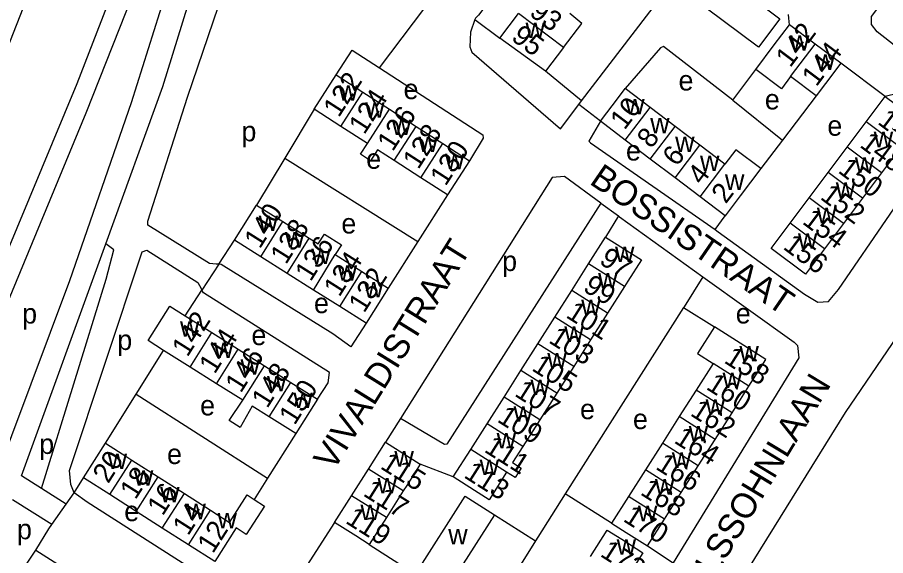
# Model space of a CAD drawing. Extents: x 159045 to 160918, y 380454 to 382516.
# Drawn here: x 159266.8 to 159439.6, y 381806.2 to 381913.4 of the extents above; entities that cross this region are included whole.
import ezdxf

# ---------------------------------------------------------------- set-up
doc = ezdxf.new("R2010")
doc.units = 0
for name, color, linetype in [('BLT_Basislijn', 7, 'Continuous'), ('BLT_Bebouwing', 7, 'Continuous'), ('BLT_Centroide', 7, 'Continuous'), ('BLT_Huisnummer', 7, 'Continuous'), ('BLT_Huisnummer_ tussenligend', 7, 'Continuous'), ('BLT_Onderverdeling_panden', 7, 'Continuous'), ('BLT_Straatnaam', 7, 'Continuous'), ('BLT_Waternaam_spoorwegen', 7, 'Continuous')]:
    doc.layers.add(name, color=color, linetype=linetype)

msp = doc.modelspace()

# ---------------------------------------------------------------- linework, layer by layer
at = {"layer": 'BLT_Basislijn'}
for p, q in [((159379.14, 381896.71), (159397.14, 381920.33)), ((159267.91, 381915.14), (159234.6, 381830.25)), ((159338.92, 381903.34), (159347.9, 381915.28)), ((159357.91, 381912.95), (159362.88, 381909.25)), ((159439.54, 381897.61), (159430.69, 381904.21)), ((159379.14, 381896.71), (159371.96, 381902.65)), ((159409.2, 381896.89), (159413.81, 381902.99)), ((159425.83, 381897.74), (159419.13, 381888.93)), ((159378.6, 381895.99), (159379.14, 381896.71)), ((159382.87, 381892.67), (159378.6, 381895.99)), ((159409.2, 381896.89), (159419.13, 381888.93)), ((159325.92, 381895.07), (159320.07, 381885.34)), ((159419.13, 381888.93), (159414.79, 381883.24)), ((159320.07, 381885.34), (159314.45, 381875.99)), ((159320.07, 381885.34), (159346.53, 381868.73)), ((159352.41, 381878.01), (159346.53, 381868.73)), ((159382.98, 381876.38), (159386.46, 381873.83)), ((159386.46, 381873.83), (159383.9, 381869.58)), ((159405.72, 381871.1), (159407.68, 381873.87)), ((159267.64, 381822.09), (159284.45, 381868.28)), ((159306.91, 381864.2), (159310.03, 381868.99)), ((159346.53, 381868.73), (159340.65, 381859.46)), ((159306.91, 381864.2), (159303.55, 381859.06)), ((159300.21, 381853.93), (159303.55, 381859.06)), ((159399.42, 381855.57), (159375.87, 381818.49)), ((159399.42, 381855.57), (159405.57, 381851.71)), ((159290.49, 381838.31), (159295.95, 381847.05)), ((159284.4, 381828.55), (159290.49, 381838.31)), ((159290.49, 381838.31), (159316.63, 381821.6)), ((159343.07, 381833.47), (159340.11, 381828.76)), ((159322.24, 381830.48), (159316.63, 381821.6)), ((159353.6, 381821.84), (159347.01, 381824.38)), ((159271.65, 381819.56), (159267.64, 381822.09)), ((159278.12, 381818.66), (159280.01, 381821.66)), ((159316.63, 381821.6), (159313.96, 381817.37)), ((159276.57, 381816.45), (159271.65, 381819.56)), ((159276.57, 381816.45), (159278.12, 381818.66)), ((159280.74, 381816.8), (159278.12, 381818.66)), ((159385.1, 381812.66), (159375.87, 381818.49)), ((159273.7, 381812.35), (159265.89, 381817.28)), ((159273.7, 381812.35), (159276.57, 381816.45)), ((159304.59, 381801.6), (159280.74, 381816.8)), ((159361.79, 381814.31), (159369.98, 381809.16)), ((159329.98, 381812.77), (159323.82, 381803.27)), ((159270.5, 381807.26), (159273.12, 381811.53)), ((159273.12, 381811.53), (159273.7, 381812.35)), ((159336.87, 381808.4), (159346.05, 381802.46)), ((159392.25, 381808.13), (159397.33, 381804.76)), ((159263.87, 381797.21), (159270.5, 381807.26)), ((159270.5, 381807.26), (159284.49, 381798.47))]:
    msp.add_line(p, q, dxfattribs=at)
for points in [[(159218.96, 381756.51), (159278.75, 381900.16), (159305.63, 381969.71), (159325.69, 382025.34), (159328.78, 382034.66)], [(159228.53, 381768.8), (159280.55, 381894.35), (159301.76, 381948.05), (159302.55, 381948.37), (159303.24, 381948.24), (159305.34, 381946.67)], [(159284.45, 381868.28), (159295.77, 381899.59), (159310.58, 381947.54)], [(159239.72, 381764.18), (159261.82, 381819.83), (159277.26, 381860.99), (159289.55, 381896.38), (159305.34, 381946.67)], [(159380.97, 381943.63), (159358.58, 381913.8), (159357.99, 381913.2), (159357.91, 381912.95)], [(159306.91, 381864.2), (159306.4, 381864.24), (159305.05, 381864.34), (159292.82, 381871.98), (159292.81, 381872.77), (159300.7, 381897.45), (159315.1, 381939.82), (159347.9, 381915.28)], [(159502.97, 381935.96), (159489.03, 381918.13), (159477.2, 381901.74), (159431.57, 381834.71), (159406.92, 381794.94), (159403.57, 381788.28), (159398.17, 381779.46), (159394.2, 381769.35), (159393.17, 381763.14)], [(159442.89, 381906.63), (159437.96, 381910.51), (159436.85, 381911.92), (159436.82, 381913.53), (159440.1, 381917.9), (159442.42, 381918.17), (159448.73, 381913.49)], [(159357.91, 381912.95), (159357.05, 381910.4), (159356.92, 381907.47), (159357.31, 381906.42), (159374.94, 381891.19), (159378.6, 381895.99)], [(159420.49, 381911.89), (159420.36, 381913.2), (159420.29, 381913.95)], [(159330.31, 381901.89), (159333.45, 381906.86), (159338.92, 381903.34)], [(159409.2, 381896.89), (159395.41, 381907.54), (159394.84, 381907.31), (159387.8, 381899.18)], [(159338.92, 381903.34), (159359.45, 381890), (159359.53, 381889.31), (159356.8, 381884.82)], [(159450.81, 381889.15), (159456.01, 381896.75), (159455.9, 381897.52), (159455.3, 381898.49), (159454.33, 381899.24), (159452.83, 381899.91), (159451.34, 381900.21), (159449.94, 381900.09), (159447.45, 381899.55), (159439.54, 381897.61)], [(159382.87, 381892.67), (159380.59, 381888.73), (159380.92, 381888.35), (159405.72, 381871.1)], [(159405.72, 381871.1), (159406.33, 381870.68), (159423.49, 381858.24), (159426.14, 381856.65), (159428.26, 381856.8), (159430.29, 381859.16), (159450.81, 381889.15)], [(159382.98, 381876.38), (159375.76, 381881.65), (159373.27, 381881.46), (159343.07, 381833.47)], [(159382.98, 381876.38), (159352.29, 381828.35), (159351.84, 381828.31), (159343.07, 381833.47)], [(159386.46, 381873.83), (159386.69, 381873.66), (159403.29, 381861.72)], [(159271.65, 381819.56), (159284.52, 381861.26), (159286.07, 381867.05), (159284.45, 381868.28)], [(159278.12, 381818.66), (159277.47, 381820.32), (159277.24, 381823.13), (159291.7, 381866.67), (159292.59, 381866.99), (159302.73, 381860.55), (159303.39, 381859.36), (159303.55, 381859.06)], [(159336.24, 381852.46), (159333.21, 381847.74), (159329.63, 381850.37), (159307.42, 381864.16), (159306.91, 381864.2)], [(159403.29, 381861.72), (159421.46, 381848.7), (159422.11, 381847.99), (159422.38, 381845.57), (159397.33, 381804.76)], [(159403.29, 381861.72), (159399.52, 381855.74), (159399.42, 381855.57)], [(159326.55, 381837.33), (159328.72, 381840.62), (159328.98, 381842.65), (159303.87, 381858.5), (159303.55, 381859.06)], [(159375.87, 381818.49), (159370.42, 381809.87), (159369.98, 381809.16)], [(159369.98, 381809.16), (159351.6, 381779.65)]]:
    msp.add_lwpolyline(points, dxfattribs=at)
at = {"layer": 'BLT_Bebouwing'}
for p, q in [((159362.88, 381909.25), (159366.59, 381914.15)), ((159425.59, 381908.05), (159420.49, 381911.89)), ((159371.96, 381902.65), (159362.88, 381909.25)), ((159430.69, 381904.21), (159425.59, 381908.05)), ((159325.92, 381895.07), (159330.31, 381901.89)), ((159330.31, 381901.89), (159335.6, 381898.47)), ((159425.83, 381897.74), (159420.73, 381901.58)), ((159392.76, 381895.42), (159387.8, 381899.18)), ((159335.6, 381898.47), (159340.9, 381895.06)), ((159435.76, 381892.57), (159439.54, 381897.61)), ((159439.54, 381897.61), (159446.35, 381892.51)), ((159331.21, 381891.66), (159325.92, 381895.07)), ((159340.9, 381895.06), (159346.2, 381891.65)), ((159397.73, 381891.66), (159392.76, 381895.42)), ((159387.83, 381888.91), (159382.87, 381892.67)), ((159431.99, 381887.52), (159435.76, 381892.57)), ((159336.51, 381888.24), (159331.21, 381891.66)), ((159346.2, 381891.65), (159351.5, 381888.23)), ((159402.69, 381887.9), (159397.73, 381891.66)), ((159392.8, 381885.15), (159387.83, 381888.91)), ((159351.5, 381888.23), (159356.8, 381884.82)), ((159407.65, 381884.14), (159402.69, 381887.9)), ((159428.21, 381882.48), (159431.99, 381887.52)), ((159442.57, 381887.47), (159438.8, 381882.43)), ((159397.76, 381881.39), (159392.8, 381885.15)), ((159347.11, 381881.42), (159341.81, 381884.83)), ((159356.8, 381884.82), (159352.41, 381878.01)), ((159424.43, 381877.43), (159428.21, 381882.48)), ((159438.8, 381882.43), (159435.02, 381877.38)), ((159352.41, 381878.01), (159347.11, 381881.42)), ((159402.72, 381877.63), (159397.76, 381881.39)), ((159407.68, 381873.87), (159402.72, 381877.63)), ((159420.65, 381872.39), (159424.43, 381877.43)), ((159435.02, 381877.38), (159431.24, 381872.33)), ((159310.03, 381868.99), (159314.45, 381875.99)), ((159314.45, 381875.99), (159319.69, 381872.68)), ((159319.69, 381872.68), (159324.93, 381869.37)), ((159431.24, 381872.33), (159427.47, 381867.29)), ((159380.53, 381864.28), (159383.9, 381869.58)), ((159315.27, 381865.68), (159310.03, 381868.99)), ((159320.52, 381862.38), (159315.27, 381865.68)), ((159330.11, 381866.11), (159335.41, 381862.76)), ((159335.41, 381862.76), (159340.65, 381859.46)), ((159377.17, 381858.98), (159380.53, 381864.28)), ((159325.76, 381859.07), (159320.52, 381862.38)), ((159340.65, 381859.46), (159336.24, 381852.46)), ((159387.67, 381859.76), (159384.3, 381854.45)), ((159331, 381855.77), (159325.76, 381859.07)), ((159373.8, 381853.67), (159377.17, 381858.98)), ((159336.24, 381852.46), (159331, 381855.77)), ((159384.3, 381854.45), (159380.93, 381849.15)), ((159300.21, 381853.93), (159305.52, 381850.58)), ((159370.43, 381848.37), (159373.8, 381853.67)), ((159305.52, 381850.58), (159310.78, 381847.27)), ((159380.93, 381849.15), (159377.56, 381843.84)), ((159310.78, 381847.27), (159316.04, 381843.96)), ((159367.07, 381843.06), (159370.43, 381848.37)), ((159301.21, 381843.74), (159295.95, 381847.05)), ((159306.46, 381840.42), (159301.21, 381843.74)), ((159316.04, 381843.96), (159321.29, 381840.64)), ((159377.56, 381843.84), (159374.2, 381838.54)), ((159405.29, 381844.46), (159401.92, 381839.16)), ((159363.7, 381837.76), (159367.07, 381843.06)), ((159311.72, 381837.11), (159306.46, 381840.42)), ((159321.29, 381840.64), (159326.55, 381837.33)), ((159374.2, 381838.54), (159370.83, 381833.23)), ((159401.92, 381839.16), (159398.56, 381833.86)), ((159409.07, 381834.63), (159412.43, 381839.93)), ((159326.55, 381837.33), (159322.24, 381830.48)), ((159360.33, 381832.45), (159363.7, 381837.76)), ((159322.24, 381830.48), (159316.98, 381833.8)), ((159398.56, 381833.86), (159395.2, 381828.56)), ((159405.7, 381829.33), (159409.07, 381834.63)), ((159357.08, 381827.33), (159360.33, 381832.45)), ((159370.83, 381833.23), (159367.46, 381827.93)), ((159280.01, 381821.66), (159284.4, 381828.55)), ((159336.73, 381823.43), (159340.11, 381828.76)), ((159340.11, 381828.76), (159347.01, 381824.38)), ((159395.2, 381828.56), (159391.83, 381823.26)), ((159402.34, 381824.03), (159405.7, 381829.33)), ((159353.6, 381821.84), (159357.08, 381827.33)), ((159289.62, 381825.22), (159294.84, 381821.89)), ((159333.37, 381818.12), (159336.73, 381823.43)), ((159391.83, 381823.26), (159388.47, 381817.96)), ((159398.97, 381818.73), (159402.34, 381824.03)), ((159285.23, 381818.33), (159280.01, 381821.66)), ((159294.84, 381821.89), (159300.07, 381818.56)), ((159290.45, 381815), (159285.23, 381818.33)), ((159300.07, 381818.56), (159305.29, 381815.23)), ((159329.98, 381812.77), (159333.37, 381818.12)), ((159343.65, 381819.08), (159340.28, 381813.78)), ((159388.47, 381817.96), (159385.1, 381812.66)), ((159395.61, 381813.43), (159398.97, 381818.73)), ((159295.67, 381811.67), (159290.45, 381815)), ((159361.79, 381814.31), (159351.87, 381798.76)), ((159340.28, 381813.78), (159336.87, 381808.4)), ((159392.25, 381808.13), (159395.61, 381813.43)), ((159300.89, 381808.34), (159295.67, 381811.67)), ((159306.11, 381805.01), (159300.89, 381808.34))]:
    msp.add_line(p, q, dxfattribs=at)
for points in [[(159401.41, 381926), (159418.58, 381913.09), (159414.31, 381907.41), (159397.14, 381920.33)], [(159375.51, 381907.34), (159379.15, 381912.15), (159376.77, 381914.15)], [(159413.81, 381902.99), (159417.48, 381907.89), (159420.49, 381911.89)], [(159375.51, 381907.34), (159371.96, 381902.65)], [(159430.69, 381904.21), (159427.69, 381900.22), (159425.83, 381897.74)], [(159420.73, 381901.58), (159418.9, 381899.16), (159413.81, 381902.99)], [(159382.87, 381892.67), (159386.45, 381897.4), (159387.8, 381899.18)], [(159341.81, 381884.83), (159338.51, 381886.96), (159337.14, 381884.79), (159335.13, 381886.11), (159336.51, 381888.24)], [(159414.79, 381883.24), (159409.82, 381887.01), (159407.65, 381884.14)], [(159414.79, 381883.24), (159410.7, 381877.85), (159407.68, 381873.87)], [(159427.47, 381867.29), (159423.69, 381862.24), (159416.88, 381867.34), (159420.65, 381872.39)], [(159324.93, 381869.37), (159326.72, 381868.24), (159327.96, 381870.21), (159331.35, 381868.08), (159330.11, 381866.11)], [(159383.9, 381869.58), (159391.03, 381865.05), (159388.35, 381860.83), (159387.67, 381859.76)], [(159295.95, 381847.05), (159292.88, 381848.99), (159297.19, 381855.83), (159300.21, 381853.93)], [(159405.57, 381851.71), (159402.21, 381846.41), (159405.29, 381844.46)], [(159412.43, 381839.93), (159415.79, 381845.22), (159405.57, 381851.71)], [(159316.98, 381833.8), (159313.6, 381835.93), (159311.18, 381831.7), (159309.01, 381833.07), (159311.72, 381837.11)], [(159284.4, 381828.55), (159288.62, 381825.86), (159289.62, 381825.22)], [(159367.46, 381827.93), (159365.41, 381824.7), (159367.11, 381823.62), (159365.91, 381821.72), (159364.21, 381822.8)], [(159347.01, 381824.38), (159344.33, 381820.16), (159343.65, 381819.08)], [(159364.21, 381822.8), (159360.73, 381817.32), (159357.82, 381819.16), (159353.6, 381821.84)], [(159305.29, 381815.23), (159309.07, 381812.81), (159312.55, 381818.26), (159313.96, 381817.37)], [(159346.05, 381802.46), (159355.93, 381818.03), (159361.79, 381814.31)], [(159313.96, 381817.37), (159316, 381816.06), (159312.4, 381810.42), (159310.38, 381811.71), (159306.11, 381805.01)], [(159336.87, 381808.4), (159334.21, 381810.09), (159329.98, 381812.77)], [(159385.1, 381812.66), (159388.02, 381810.81), (159392.25, 381808.13)], [(159380.88, 381805.98), (159384.24, 381811.27), (159387.11, 381809.45), (159391.33, 381806.77), (159387.97, 381801.48)]]:
    msp.add_lwpolyline(points, dxfattribs=at)
at = {"layer": 'BLT_Onderverdeling_panden'}
for p, q in [((159375.51, 381907.34), (159366.59, 381914.15)), ((159420.73, 381901.58), (159425.59, 381908.05)), ((159331.21, 381891.66), (159335.6, 381898.47)), ((159336.51, 381888.24), (159340.9, 381895.06)), ((159387.83, 381888.91), (159392.76, 381895.42)), ((159442.57, 381887.47), (159435.76, 381892.57)), ((159341.81, 381884.83), (159346.2, 381891.65)), ((159392.8, 381885.15), (159397.73, 381891.66)), ((159347.11, 381881.42), (159351.5, 381888.23)), ((159397.76, 381881.39), (159402.69, 381887.9)), ((159438.8, 381882.43), (159431.99, 381887.52)), ((159402.72, 381877.63), (159407.65, 381884.14)), ((159435.02, 381877.38), (159428.21, 381882.48)), ((159431.24, 381872.33), (159424.43, 381877.43)), ((159315.27, 381865.68), (159319.69, 381872.68)), ((159427.47, 381867.29), (159420.65, 381872.39)), ((159320.52, 381862.38), (159324.93, 381869.37)), ((159325.76, 381859.07), (159330.11, 381866.11)), ((159331, 381855.77), (159335.41, 381862.76)), ((159387.67, 381859.76), (159380.53, 381864.28)), ((159384.3, 381854.45), (159377.17, 381858.98)), ((159380.93, 381849.15), (159373.8, 381853.67)), ((159301.21, 381843.74), (159305.52, 381850.58)), ((159306.46, 381840.42), (159310.78, 381847.27)), ((159377.56, 381843.84), (159370.43, 381848.37)), ((159311.72, 381837.11), (159316.04, 381843.96)), ((159412.43, 381839.93), (159405.29, 381844.46)), ((159374.2, 381838.54), (159367.07, 381843.06)), ((159316.98, 381833.8), (159321.29, 381840.64)), ((159409.07, 381834.63), (159401.92, 381839.16)), ((159370.83, 381833.23), (159363.7, 381837.76)), ((159405.7, 381829.33), (159398.56, 381833.86)), ((159367.46, 381827.93), (159360.33, 381832.45)), ((159402.34, 381824.03), (159395.2, 381828.56)), ((159364.21, 381822.8), (159357.08, 381827.33)), ((159285.23, 381818.33), (159289.62, 381825.22)), ((159343.65, 381819.08), (159336.73, 381823.43)), ((159398.97, 381818.73), (159391.83, 381823.26)), ((159290.45, 381815), (159294.84, 381821.89)), ((159295.67, 381811.67), (159300.07, 381818.56)), ((159340.28, 381813.78), (159333.37, 381818.12)), ((159395.61, 381813.43), (159388.47, 381817.96)), ((159300.89, 381808.34), (159305.29, 381815.23))]:
    msp.add_line(p, q, dxfattribs=at)

# ---------------------------------------------------------------- texts
at = {"layer": 'BLT_Centroide'}
for s, p in [('w', (159367.97, 381909.25)), ('w', (159420.61, 381906.72)), ('w', (159425.72, 381902.91)), ('e', (159398.42, 381898.8)), ('w', (159330.77, 381896.77)), ('e', (159343.7, 381897.08)), ('e', (159415.6, 381895.03)), ('w', (159336.06, 381893.36)), ('w', (159387.81, 381894.05)), ('w', (159341.36, 381889.94)), ('w', (159392.78, 381890.28)), ('e', (159428.04, 381889.79)), ('p', (159311.43, 381888.68)), ('w', (159437.27, 381887.5)), ('w', (159346.66, 381886.53)), ('w', (159397.75, 381886.53)), ('e', (159387.96, 381884.85)), ('e', (159336.27, 381883.21)), ('w', (159351.95, 381883.12)), ('w', (159402.7, 381882.75)), ('w', (159433.51, 381882.44)), ('w', (159407.67, 381879)), ('w', (159429.73, 381877.41)), ('w', (159425.95, 381872.38)), ('w', (159314.86, 381870.83)), ('e', (159331.32, 381870.32)), ('w', (159320.11, 381867.52)), ('w', (159422.18, 381867.31)), ('w', (159325.34, 381864.23)), ('w', (159385.78, 381864.66)), ('p', (159363.32, 381862.85)), ('w', (159330.59, 381860.92)), ('w', (159382.42, 381859.38)), ('w', (159335.83, 381857.61)), ('e', (159325.87, 381854.47)), ('w', (159379.05, 381854.06)), ('p', (159267.79, 381852.39)), ('e', (159409.81, 381852.41)), ('w', (159299.2, 381849.78)), ('e', (159313.42, 381848.1)), ('w', (159375.69, 381848.75)), ('p', (159286.72, 381847.13)), ('w', (159305.98, 381845.5)), ('w', (159410.54, 381844.84)), ('w', (159372.31, 381843.44)), ('w', (159311.25, 381842.19)), ('w', (159316.52, 381838.88)), ('w', (159407.18, 381839.53)), ('w', (159368.95, 381838.16)), ('w', (159321.77, 381835.56)), ('e', (159303.21, 381834.1)), ('w', (159403.81, 381834.25)), ('w', (159365.58, 381832.84)), ('e', (159378.82, 381833.35)), ('e', (159389.35, 381831.38)), ('w', (159400.45, 381828.94)), ('w', (159362.22, 381827.53)), ('p', (159271.19, 381826.43)), ('w', (159284.81, 381823.44)), ('e', (159296.63, 381824.42)), ('w', (159341.88, 381823.91)), ('w', (159397.09, 381823.66)), ('w', (159358.84, 381822.22)), ('w', (159290.03, 381820.09)), ('w', (159338.51, 381818.59)), ('w', (159393.73, 381818.34)), ('w', (159295.25, 381816.78)), ('e', (159288.11, 381813.05)), ('w', (159300.48, 381813.44)), ('w', (159335.12, 381813.25)), ('w', (159390.35, 381813.03)), ('w', (159306.67, 381811.62)), ('p', (159266.76, 381809.44)), ('w', (159352.59, 381808.41)), ('w', (159386.1, 381806.38))]:
    msp.add_text(s, height=4, dxfattribs=at).set_placement(p)
at = {"layer": 'BLT_Huisnummer'}
for s, rotation, p in [('95', 322.8745, (159364.93, 381909)), ('142', 53.0579, (159420.64, 381903.2)), ('144', 53.0597, (159425.85, 381899.4)), ('122', 57.2159, (159330.8, 381893.26)), ('10', 52.8409, (159387.67, 381890.77)), ('126', 57.2142, (159341.54, 381886.48)), ('146', 323.1826, (159437.85, 381892.27)), ('130', 57.2159, (159352.06, 381879.59)), ('6', 52.8367, (159398.09, 381883.5)), ('150', 323.184, (159429.98, 381882.59)), ('2', 52.8345, (159407.83, 381876.08)), ('140', 57.7663, (159315.09, 381867.11)), ('136', 57.7647, (159325.21, 381860.59)), ('156', 323.1799, (159419.03, 381867.39)), ('97', 327.6006, (159382.43, 381864.45)), ('132', 57.7663, (159335.85, 381854.32)), ('101', 327.6006, (159375.82, 381853.74)), ('142', 57.7852, (159300.69, 381845.57)), ('146', 57.7874, (159311.31, 381838.39)), ('158', 327.5984, (159407.28, 381844.72)), ('105', 327.6006, (159369.01, 381843.18)), ('150', 57.7852, (159322.02, 381831.99)), ('162', 327.6005, (159400.56, 381834.21)), ('109', 327.597, (159362.14, 381832.97)), ('20', 57.467, (159284.92, 381820.38)), ('115', 327.8731, (159338.87, 381823.65)), ('166', 327.6005, (159393.67, 381823.55)), ('113', 327.5875, (159355.51, 381821.86)), ('16', 57.467, (159295.77, 381813.94)), ('119', 327.6035, (159331.94, 381812.79)), ('170', 327.5961, (159387.21, 381813.15)), ('12', 57.4696, (159305.75, 381806.43))]:
    msp.add_text(s, height=4, rotation=rotation, dxfattribs=at).set_placement(p)
at = {"layer": 'BLT_Huisnummer_ tussenligend'}
for s, rotation, p in [('93', 322.8758, (159368.53, 381913.91)), ('124', 57.2159, (159335.88, 381889.85)), ('128', 57.2142, (159346.63, 381882.92)), ('8', 52.8367, (159393.01, 381887.07)), ('148', 323.1826, (159434.29, 381887.68)), ('4', 52.8345, (159403.07, 381879.8)), ('152', 323.184, (159426.43, 381877.32)), ('154', 323.184, (159422.86, 381872.41)), ('138', 57.7647, (159320.3, 381863.99)), ('134', 57.7663, (159330.92, 381857.53)), ('99', 327.6006, (159379.21, 381859.02)), ('144', 57.7852, (159306.11, 381842.17)), ('103', 327.6006, (159372.39, 381848.72)), ('148', 57.7874, (159316.57, 381835.34)), ('160', 327.5984, (159403.71, 381839.46)), ('107', 327.6006, (159365.6, 381838.1)), ('164', 327.6005, (159397.33, 381828.78)), ('111', 327.597, (159359.54, 381826.97)), ('18', 57.467, (159290.35, 381817.17)), ('117', 327.8731, (159335.46, 381818.23)), ('168', 327.6005, (159390.62, 381818.46)), ('14', 57.4696, (159300.83, 381809.99)), ('172', 327.5961, (159382.64, 381806.18))]:
    msp.add_text(s, height=4, rotation=rotation, dxfattribs=at).set_placement(p)
at = {"layer": 'BLT_Straatnaam'}
for s, rotation, p in [('BOSSISTRAAT', 325.5675, (159380.49, 381880.34)), ('VIVALDISTRAAT', 58.1184, (159329.74, 381822.88)), ('MENDELSSOHNLAAN', 58.8995, (159393.22, 381781.16))]:
    msp.add_text(s, height=5, rotation=rotation, dxfattribs=at).set_placement(p)
at = {"layer": 'BLT_Waternaam_spoorwegen'}
msp.add_text('Afwateringskanaal', height=8, rotation=68.2296, dxfattribs=at).set_placement((159257.51, 381903.27))

doc.saveas('drawing.dxf')
